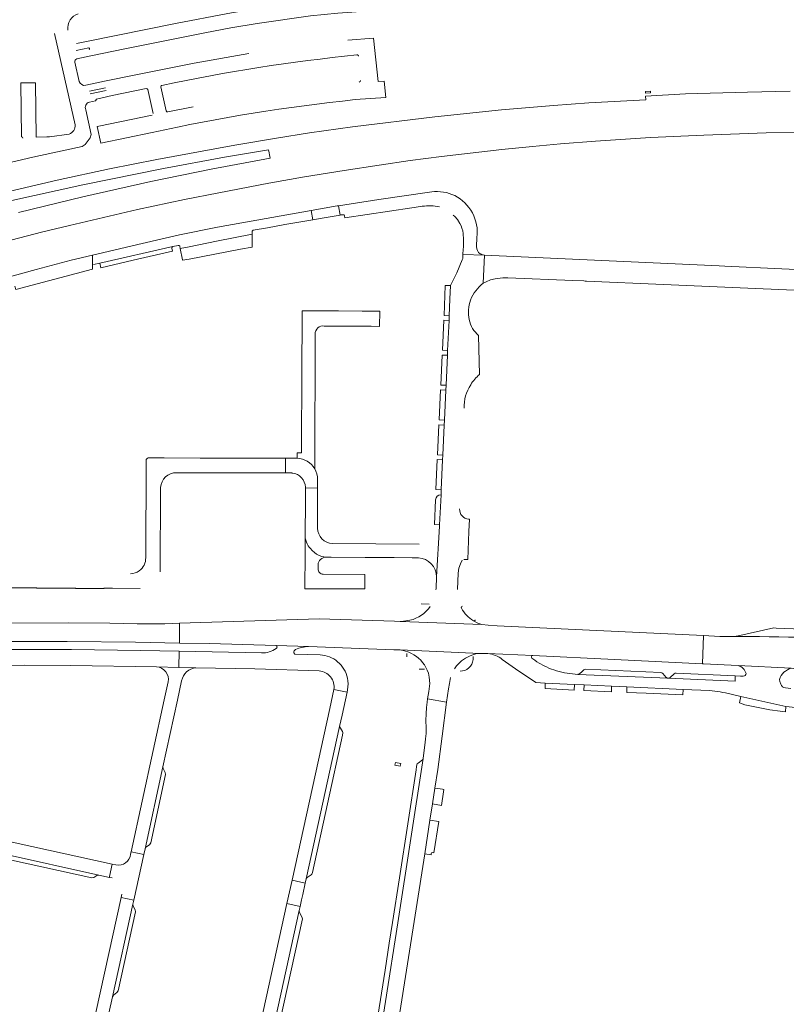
# Model space of a CAD drawing. Header units: metres. Extents: x 166325 to 190320, y 381923 to 404576.
# Tile 295 of 656: x 174184 to 174469, y 387149 to 387516. Entities that reach past the tile are written whole.
import ezdxf

# ---------------------------------------------------------------- set-up
doc = ezdxf.new("R2010")
doc.units = ezdxf.units.M
for name, color, linetype, lineweight in [('B-WE-VH-VERHARDING_ASFALT-GV', 8, 'Continuous', 18), ('B-WE-VH-VERHARDING_BETONSTRAATSTEEN-GV', 8, 'Continuous', 18), ('B-WE-VH-VERHARDING_GESLOTEN-GV', 8, 'Continuous', 18), ('B-WE-VH-VERHARDING_HALFVERHARDING-GV', 8, 'Continuous', 18), ('B-WE-VH-VERHARDING_STRAATBAKSTEEN-GV', 8, 'Continuous', 18), ('X-XX-AL-TEKENBLAD-T50', 4, 'Continuous', 50)]:
    doc.layers.add(name, color=color, linetype=linetype, lineweight=lineweight)
doc.styles.add('NLCS-ISO-M500-T50', font='NLCS-ISO.ttf', dxfattribs={"height": 2.5})

msp = doc.modelspace()

# ---------------------------------------------------------------- linework, layer by layer
at = {"layer": 'B-WE-VH-VERHARDING_ASFALT-GV'}
for points in [[(174348.412, 387427.1, -0.0854476), (174348.213, 387426.217)], [(174351.244, 387411.252, -0.1285397), (174356.001, 387417.506)], [(174356.001, 387417.506, -0.0953683), (174360.438, 387419.127)], [(174360.438, 387419.127, -0.053271), (174364.213, 387419.542)], [(174350.755, 387403.972, -0.1328209), (174351.244, 387411.252)], [(174352.046, 387400.686, -0.089258), (174350.755, 387403.972)], [(174354.214, 387398.028, -0.0489026), (174352.046, 387400.686)], [(174352.842, 387381.785, -0.0338274), (174354.617, 387383.587)], [(174348.919, 387371.004, -0.1556984), (174351.323, 387379.764)], [(174351.323, 387379.764, -0.0333045), (174352.842, 387381.785)], [(174350.553, 387329.719, -0.3982363), (174347.192, 387333.609)], [(174350.738, 387329.705, -0.0219055), (174350.553, 387329.719)], [(174336.312, 387297.306, -0.1909275), (174328.75, 387292.173)], [(174352.307, 387291.967, -0.1334096), (174347.861, 387296.64)], [(174328.282, 387280.305, -0.1768641), (174334.666, 387274.628)], [(174346.103, 387275.224, -0.1397715), (174351.75, 387279.176)], [(174334.749, 387252.114, -0.0430485), (174334.715, 387249.246)]]:
    msp.add_lwpolyline(points, format="xyb", dxfattribs=at)
at = {"layer": 'B-WE-VH-VERHARDING_ASFALT-GV', "flags": 128}
for points in [[(174356.001, 387417.506), (174356.403, 387427.963), (174348.461, 387428.14), (174348.412, 387427.1)], [(174548.515, 387418.972), (174548.524, 387419.154), (174466.944, 387422.895), (174445.768, 387423.865), (174443.672, 387423.961), (174356.403, 387427.963), (174356.001, 387417.506)], [(174348.213, 387426.217), (174346.17, 387421.33), (174345.24, 387419.34), (174343.86, 387416.62), (174343.63, 387411.601), (174343.347, 387405.424), (174343.264, 387403.634), (174342.754, 387392.502), (174342.671, 387390.697), (174342.159, 387379.531), (174342.077, 387377.743), (174341.565, 387366.566), (174341.482, 387364.764), (174340.97, 387353.607), (174340.888, 387351.824), (174340.376, 387340.646), (174340.294, 387338.86), (174339.781, 387327.674), (174339.759, 387327.197), (174338.6, 387308.3), (174338.465, 387303.997), (174338.403, 387303.487)], [(174364.213, 387419.542), (174365.122, 387419.523), (174389.255, 387418.506), (174393.312, 387418.335), (174393.896, 387418.31), (174394.34, 387418.291), (174423.022, 387417.082), (174499.975, 387413.628), (174548.148, 387411.263), (174548.515, 387418.972)], [(174354.617, 387383.587), (174354.214, 387398.028)], [(174348.758, 387314.778), (174350.231, 387314.731), (174350.694, 387325.173), (174350.894, 387329.706), (174350.738, 387329.705)], [(174346.382, 387303.549), (174346.696, 387309.673), (174346.96, 387311.593), (174347.487, 387313.201), (174348.202, 387314.464)], [(174243.091, 387291.113), (174237.628, 387290.88), (174227.401, 387290.847), (174217.208, 387291.108), (174201.976, 387291.199), (174180.775, 387291.107), (174171.057, 387291.065), (174151.017, 387290.977), (174139.794, 387291.047), (174129.773, 387291.856), (174057.776, 387291.194), (174058.138, 387285.428), (174088.867, 387285.698)], [(174328.75, 387292.173), (174327.243, 387291.9), (174325.4, 387291.754), (174355.515, 387290.625), (174354.007, 387291.106), (174352.307, 387291.967)], [(174089.432, 387284.961), (174058.259, 387283.471), (174058.465, 387279.645), (174060.565, 387280.044), (174080.935, 387281.111), (174094.629, 387281.739), (174100.595, 387281.988), (174126.994, 387283.162), (174152.443, 387283.941), (174177.879, 387284.259), (174201.325, 387284.3), (174226.733, 387283.996), (174243.093, 387283.71), (174243.091, 387291.113)], [(174447.748, 387286.139), (174443.934, 387286.18), (174437.869, 387286.466), (174437.488, 387275.971), (174437.892, 387275.951), (174450.706, 387275.307), (174470.466, 387274.315), (174472.736, 387273.951), (174490.322, 387270.472), (174491.23, 387270.384), (174507.36, 387268.816), (174551.873, 387264.226), (174554.147, 387263.714), (174595.76, 387260.016), (174596.759, 387264.598), (174594.702, 387264.956), (174591.732, 387265.487)], [(174351.75, 387279.176), (174353.202, 387279.678), (174354.9, 387279.861), (174325.075, 387281.117), (174326.705, 387280.816), (174328.282, 387280.305)], [(174334.666, 387274.628), (174335.209, 387273.654), (174335.649, 387272.545), (174335.806, 387271.69), (174335.92, 387271.067), (174336.096, 387268.681), (174335.79, 387265.702), (174335.327, 387262.896), (174342.312, 387261.722), (174343.104, 387266.679), (174343.443, 387268.612), (174343.797, 387270.883)], [(174334.244, 387205.355), (174336.186, 387217.858), (174337.134, 387223.848), (174337.997, 387229.723), (174338.001, 387229.751), (174339.086, 387236.696), (174340.741, 387249.07), (174342.312, 387261.722), (174335.327, 387262.896), (174335.114, 387261.667), (174334.869, 387259.749), (174334.72, 387257.391), (174334.653, 387254.838), (174334.749, 387252.114)], [(174334.715, 387249.246), (174334.542, 387247.981), (174334.406, 387246.886), (174333.705, 387240.703), (174324.291, 387179.595), (174310.52, 387091.929), (174310.413, 387091.329), (174316.207, 387090.312), (174316.464, 387091.848), (174318.695, 387105.955), (174322.242, 387128.604), (174323.051, 387133.805), (174323.39, 387135.873), (174324.649, 387143.983), (174334.242, 387205.344), (174334.244, 387205.355)]]:
    msp.add_lwpolyline(points, dxfattribs=at)
msp.add_lwpolyline([(174437.869, 387286.466), (174361.17, 387290.09), (174357.837, 387290.405), (174355.515, 387290.625), (174325.4, 387291.754), (174325.147, 387291.748), (174323.039, 387291.824), (174294.96, 387292.661), (174243.091, 387291.113), (174243.093, 387283.71), (174254.197, 387283.476), (174278.995, 387282.791), (174291.015, 387282.416), (174322.73, 387281.206), (174325.075, 387281.117), (174354.9, 387279.861), (174357.222, 387279.783), (174357.513, 387279.773), (174357.686, 387279.765), (174374.387, 387279.026), (174404.805, 387277.612), (174437.488, 387275.971)], close=True, dxfattribs=at)
at = {"layer": 'B-WE-VH-VERHARDING_BETONSTRAATSTEEN-GV', "flags": 128}
for points in [[(174336.827, 387451.493), (174336.05, 387451.38), (174317.18, 387448.63), (174302.247, 387446.308), (174302.862, 387442.831), (174303.11, 387442.873), (174303.918, 387442.995)], [(174304.46, 387442.6), (174304.584, 387441.856), (174329.402, 387445.508)], [(174329.402, 387445.508), (174330.309, 387445.641), (174333.288, 387446.11)], [(174270.503, 387437.179), (174275.797, 387438.128), (174282.259, 387439.278), (174292.692, 387441.095), (174292.096, 387444.549), (174271.8, 387441.01), (174257.2, 387438.3), (174243.15, 387435.48), (174229.2, 387432.33), (174210.743, 387427.916), (174210.77, 387423.982)], [(174344.836, 387442.86), (174345.401, 387442.316), (174346.373, 387441.165), (174347.28, 387439.758)], [(174243.254, 387431.178), (174243.404, 387430.444), (174246.66, 387431.093), (174256.835, 387433.121), (174270.087, 387435.763)], [(174270.087, 387435.763), (174270.071, 387436.681)], [(174353.506, 387431.127), (174353.65, 387434.515)], [(174211.133, 387424.448), (174213.47, 387424.995), (174240.655, 387431.114), (174242.642, 387431.577)], [(174240.655, 387431.114), (174213.47, 387424.995), (174213.886, 387423.196), (174225.895, 387426.09), (174240.54, 387429.452)], [(174181.955, 387416.379), (174182.241, 387415.23), (174210.779, 387422.669), (174210.77, 387423.982), (174210.743, 387427.916), (174202.9, 387426.04), (174189.83, 387422.63), (174177.76, 387419.29), (174153.451, 387412.239), (174152.375, 387411.948), (174151.784, 387411.782)], [(174240.54, 387429.452), (174240.321, 387430.536)], [(174348.56, 387430.22), (174348.461, 387428.14), (174356.403, 387427.963)], [(174296.93, 387401.59), (174314.285, 387401.48), (174317.45, 387401.46), (174317.53, 387407.12), (174315.973, 387407.128), (174314.314, 387407.137), (174311.003, 387407.154), (174302.25, 387407.2), (174299.675, 387407.215), (174297.1, 387407.23), (174295.24, 387407.25), (174288.7, 387407.28), (174288.72, 387405.82), (174288.642, 387395.645), (174288.63, 387394.03), (174288.516, 387371.586), (174288.505, 387369.343), (174288.442, 387358.046), (174288.414, 387354.452), (174286.841, 387354.443), (174286.856, 387352.407)], [(174293.354, 387348.501), (174293.509, 387398.591)], [(174230.748, 387351.89), (174230.744, 387351.076), (174230.718, 387346.101), (174230.686, 387340.13), (174230.709, 387338.636), (174230.629, 387327.655), (174230.634, 387326.357), (174230.572, 387315.421)], [(174282.469, 387346.949), (174282.476, 387352.391), (174278.934, 387352.431), (174265.564, 387352.466), (174263.674, 387352.472), (174252.73, 387352.505), (174250.832, 387352.503), (174237.455, 387352.534), (174231.76, 387352.563)], [(174286.856, 387352.407), (174282.786, 387352.388), (174282.476, 387352.391), (174282.469, 387346.949), (174284.243, 387346.945), (174284.622, 387346.944)], [(174241.992, 387347.043), (174282.469, 387346.949)], [(174289.903, 387341.624), (174289.903, 387341.351), (174294.451, 387341.359), (174294.451, 387344.448), (174294.451, 387344.499)], [(174235.877, 387310.22), (174236.102, 387341.226), (174236.104, 387341.483)], [(174294.452, 387326.442), (174294.451, 387341.359), (174289.903, 387341.351), (174289.909, 387330.717), (174289.868, 387329.355), (174289.86, 387322.699)], [(174338.255, 387336.95), (174337.841, 387327.789), (174339.781, 387327.674), (174340.294, 387338.86)], [(174172.465, 387328.246), (174172.448, 387317.302), (174172.412, 387315.684), (174172.418, 387304.738), (174172.414, 387303.956), (174175.739, 387303.94), (174176.228, 387304.497), (174177.469, 387304.477), (174177.684, 387304.254), (174185.812, 387304.185), (174186.036, 387304.24), (174189.824, 387304.22)], [(174338.6, 387308.3), (174339.759, 387327.197)], [(174289.86, 387322.699), (174289.855, 387318.403), (174289.865, 387317.037), (174289.731, 387303.845), (174307.488, 387303.887), (174311.998, 387303.86), (174312.028, 387309.152)], [(174297.577, 387315.616), (174296.021, 387315.866), (174294.966, 387316.246), (174294.077, 387316.772), (174293.234, 387317.381), (174292.451, 387318.061), (174291.736, 387318.803), (174291.159, 387319.512)], [(174291.159, 387319.512), (174291.736, 387318.803), (174292.451, 387318.061), (174293.234, 387317.381), (174294.077, 387316.772), (174294.966, 387316.246), (174296.021, 387315.866), (174297.577, 387315.616), (174299.467, 387315.605), (174312.131, 387315.535), (174322.915, 387315.462), (174329.581, 387315.435), (174331.419, 387315.406), (174331.909, 387315.398)], [(174332.228, 387320.496), (174299.993, 387320.692)], [(174294.583, 387311.336), (174294.597, 387312.657), (174294.598, 387312.793)], [(174312.028, 387309.152), (174296.551, 387309.308)], [(174190.094, 387304.15), (174200.563, 387304.089)], [(174200.814, 387304.16), (174204.337, 387304.13)], [(174204.622, 387304.025), (174215.032, 387304.02)], [(174215.312, 387304.1), (174217.923, 387304.12)], [(174218.162, 387304.062), (174228.49, 387303.965)], [(174481.083, 387288.628), (174464.888, 387289.263), (174463.966, 387289.299), (174451.33, 387286.562), (174449.922, 387286.306), (174447.748, 387286.139)], [(174273.628, 387279.994), (174243.04, 387280.687), (174242.85, 387274.66), (174249.24, 387274.502), (174271.072, 387274.052), (174295.001, 387273.3)], [(174291.015, 387282.416), (174278.995, 387282.791)], [(174295.383, 387279.299), (174286.02, 387279.616), (174285.553, 387280.012)], [(174374.387, 387279.026), (174357.686, 387279.765)], [(174363.041, 387277.541), (174368.022, 387274.149), (174375.511, 387269.017), (174379.034, 387268.825), (174389.868, 387268.334), (174393.462, 387268.162), (174403.658, 387267.677), (174409.381, 387267.394), (174430.236, 387266.477), (174440.061, 387265.998), (174441.078, 387265.91), (174442.062, 387265.822), (174443.052, 387265.694), (174444.045, 387265.541), (174445.026, 387265.351), (174446.006, 387265.129), (174451.713, 387263.821), (174468.497, 387260.037), (174485.267, 387258.378)], [(174391.151, 387272.051), (174391.13, 387272.047), (174387.171, 387272.432), (174386.192, 387272.623), (174385.202, 387272.848), (174384.175, 387273.057), (174383.205, 387273.357), (174382.264, 387273.681), (174381.306, 387274.012), (174380.337, 387274.395), (174379.491, 387274.851), (174378.573, 387275.257), (174376.803, 387276.184), (174375.926, 387276.716), (174375.1, 387277.288), (174374.067, 387278.024)], [(174393.383, 387273.718), (174393.355, 387273.691), (174392.641, 387273.023), (174391.895, 387272.32)], [(174422.013, 387272.709), (174421.963, 387272.71), (174394.074, 387273.945)], [(174466.547, 387268.414), (174466.539, 387268.44), (174466.243, 387269.394), (174466.143, 387270.162), (174466.323, 387270.916), (174466.712, 387271.616), (174467.187, 387272.231), (174467.748, 387272.807), (174468.337, 387273.292), (174469.022, 387273.724), (174469.738, 387274.052), (174470.466, 387274.315), (174450.706, 387275.307)], [(174391.167, 387272.067), (174391.151, 387272.051)], [(174452.637, 387271.385), (174452.613, 387271.385), (174451.614, 387271.421), (174449.654, 387271.499), (174449.574, 387269.526), (174424.766, 387270.576), (174424.751, 387270.598), (174391.151, 387272.051)], [(174391.151, 387272.051), (174424.751, 387270.598)], [(174424.075, 387270.876), (174424.029, 387270.92), (174422.706, 387272.371)], [(174453.649, 387272.39), (174453.65, 387272.37)], [(174300.51, 387266.437), (174305.37, 387265.473), (174305.553, 387266.317)], [(174470.284, 387266.781), (174468.27, 387267.01)], [(174303.741, 387250.815), (174302.59, 387252.653), (174290.202, 387195.969)], [(174292.41, 387197.999), (174292.479, 387198.314), (174303.709, 387249.47)], [(174303.709, 387249.47), (174303.862, 387250.286)], [(174310.52, 387091.929), (174324.291, 387179.595), (174333.705, 387240.703)], [(174333.466, 387240.31), (174331.745, 387239.017)], [(174331.319, 387238.38), (174331.225, 387237.771), (174331.028, 387236.494), (174324.829, 387196.37), (174322.266, 387179.777), (174321.06, 387172.081), (174319.484, 387162.021), (174316.445, 387142.628), (174308.99, 387095.054)], [(174120.944, 387222.831), (174120.114, 387218.148), (174120.059, 387217.835), (174120.576, 387217.749), (174123.55, 387217.13), (174169.669, 387206.982), (174177.577, 387205.252), (174213.186, 387197.429), (174217.042, 387196.569), (174217.111, 387196.895), (174218.091, 387201.487), (174122.15, 387222.545)], [(174221.674, 387190.342), (174221.405, 387189.119), (174226.108, 387188.058), (174229.845, 387205.083)], [(174229.845, 387205.083), (174225.154, 387206.084), (174224.933, 387205.146)], [(174219.496, 387201.179), (174218.091, 387201.487), (174217.111, 387196.895), (174217.042, 387196.569), (174218.084, 387196.337)], [(174290.602, 387196.524), (174292.056, 387197.544)]]:
    msp.add_lwpolyline(points, dxfattribs=at)
at = {"layer": 'B-WE-VH-VERHARDING_BETONSTRAATSTEEN-GV'}
for points in [[(174345.384, 387450.082, 0.1424352), (174336.827, 387451.493)], [(174351.947, 387443.665, 0.1460715), (174345.384, 387450.082)], [(174333.288, 387446.11, -0.091787), (174339.78, 387445.876)], [(174303.918, 387442.995, -0.4029539), (174304.46, 387442.6)], [(174353.65, 387434.515, 0.1550799), (174351.947, 387443.665)], [(174347.28, 387439.758, -0.1092589), (174348.49, 387436.009)], [(174270.071, 387436.681, -0.4441612), (174270.503, 387437.179)], [(174348.49, 387436.009, -0.0497485), (174348.56, 387430.22)], [(174240.321, 387430.536, -0.4081362), (174240.655, 387431.114)], [(174242.642, 387431.577, -0.4316308), (174243.254, 387431.178)], [(174354.866, 387428.465, -0.2627388), (174353.506, 387431.127)], [(174356.403, 387427.963, -0.1351491), (174354.866, 387428.465)], [(174293.509, 387398.591, -0.4485026), (174296.93, 387401.59)], [(174231.76, 387352.563, 0.3052627), (174230.748, 387351.89)], [(174293.354, 387348.501, 0.253936), (174286.856, 387352.407)], [(174236.104, 387341.483, -0.4135087), (174241.992, 387347.043)], [(174284.622, 387346.944, -0.0381125), (174285.029, 387346.914)], [(174285.029, 387346.914, -0.3734789), (174289.903, 387341.624)], [(174294.451, 387344.499, 0.1327121), (174293.354, 387348.501)], [(174340.294, 387338.86, 0.4069099), (174338.255, 387336.95)], [(174299.993, 387320.692, -0.4058787), (174294.452, 387326.442)], [(174289.86, 387322.699, 0.0892956), (174290.935, 387319.866)], [(174290.935, 387319.866, 0.0212432), (174291.159, 387319.512)], [(174230.572, 387315.421, -0.2394319), (174228.148, 387310.577)], [(174294.598, 387312.793, -0.4100344), (174297.577, 387315.616)], [(174331.909, 387315.398, -0.3999153), (174338.6, 387308.3)], [(174228.148, 387310.577, -0.1460423), (174224.925, 387309.414)], [(174296.551, 387309.308, -0.4287504), (174294.583, 387311.336)], [(174189.824, 387304.22, -0.1182521), (174190.094, 387304.15)], [(174200.563, 387304.089, -0.1385042), (174200.814, 387304.16)], [(174204.337, 387304.13, -0.1707335), (174204.622, 387304.025)], [(174215.032, 387304.02, -0.1349067), (174215.312, 387304.1)], [(174217.923, 387304.12, -0.1173515), (174218.162, 387304.062)], [(174447.748, 387286.139, -0.0127296), (174505.708, 387284.592)], [(174279.06, 387281.654, -0.1584061), (174273.628, 387279.994)], [(174278.995, 387282.791, -0.6042079), (174279.06, 387281.654)], [(174285.553, 387280.012, -0.338591), (174286.266, 387281.324)], [(174286.266, 387281.324, -0.0828142), (174291.015, 387282.416)], [(174301.879, 387276.75, 0.1640283), (174295.383, 387279.299)], [(174357.686, 387279.765, -0.1696225), (174363.041, 387277.541)], [(174374.067, 387278.024, -0.7079418), (174374.387, 387279.026)], [(174295.001, 387273.3, -0.4427213), (174300.51, 387266.437)], [(174305.52, 387270.676, 0.1671797), (174301.879, 387276.75)], [(174394.074, 387273.945, 0.1832661), (174393.383, 387273.718)], [(174450.706, 387275.307, -0.2838955), (174453.649, 387272.39)], [(174305.553, 387266.317, 0.1002518), (174305.52, 387270.676)], [(174391.895, 387272.32, -0.1927711), (174391.167, 387272.067)], [(174422.706, 387272.371, 0.1907894), (174422.013, 387272.709)], [(174424.751, 387270.598, -0.1658649), (174424.075, 387270.876)], [(174453.65, 387272.37, -0.3980746), (174452.637, 387271.385)], [(174468.27, 387267.01, -0.304387), (174466.547, 387268.414)], [(174303.862, 387250.286, 0.1472022), (174303.741, 387250.815)], [(174333.705, 387240.703, -0.1451631), (174333.466, 387240.31)], [(174331.745, 387239.017, 0.1513971), (174331.319, 387238.38)], [(174224.933, 387205.146, -0.4345169), (174219.496, 387201.179)], [(174290.202, 387195.969, -0.1724977), (174290.602, 387196.524)], [(174292.056, 387197.544, 0.1434012), (174292.41, 387197.999)]]:
    msp.add_lwpolyline(points, format="xyb", dxfattribs=at)
at = {"layer": 'B-WE-VH-VERHARDING_BETONSTRAATSTEEN-GV', "flags": 128}
for points in [[(174302.247, 387446.308), (174301.68, 387446.22), (174292.096, 387444.549), (174292.692, 387441.095), (174296.13, 387441.7), (174302.862, 387442.831)], [(174265.809, 387430.154), (174270.052, 387430.956), (174270.059, 387432.272), (174270.087, 387435.763), (174256.835, 387433.121), (174246.66, 387431.093), (174243.404, 387430.444), (174244.21, 387426.221), (174244.253, 387426.046), (174246.751, 387426.481)], [(174343.86, 387416.62), (174341.873, 387416.688), (174341.416, 387405.522), (174343.347, 387405.424), (174343.63, 387411.601)], [(174343.264, 387403.634), (174341.303, 387403.732), (174340.795, 387392.586), (174342.754, 387392.502)], [(174342.671, 387390.697), (174340.705, 387390.787), (174340.199, 387379.644), (174342.159, 387379.531)], [(174342.077, 387377.743), (174340.125, 387377.824), (174339.617, 387366.691), (174341.565, 387366.566)], [(174341.482, 387364.764), (174339.535, 387364.85), (174339.005, 387353.727), (174340.97, 387353.607)], [(174340.888, 387351.824), (174338.92, 387351.905), (174338.42, 387340.763), (174340.376, 387340.646)], [(174243.04, 387280.687), (174228.594, 387280.977), (174202.998, 387281.341), (174175.815, 387281.312), (174175.881, 387275.35), (174180.63, 387275.39), (174185.381, 387275.421), (174202.699, 387275.385), (174234.54, 387274.865), (174242.85, 387274.66)], [(174389.868, 387268.334), (174379.034, 387268.825), (174378.949, 387266.818), (174389.764, 387266.22)], [(174403.658, 387267.677), (174393.462, 387268.162), (174393.372, 387266.026), (174403.593, 387265.55)], [(174430.236, 387266.477), (174409.381, 387267.394), (174409.293, 387265.361), (174416.526, 387265.038), (174430.158, 387264.386)], [(174451.713, 387263.821), (174451.238, 387261.436), (174453.206, 387260.678), (174462.484, 387258.846), (174466.371, 387258.379), (174468.311, 387258.144), (174468.497, 387260.037)], [(174237.023, 387237.027), (174236.943, 387237.684), (174230.294, 387207.207), (174230.647, 387207.783), (174231.976, 387208.71), (174232.403, 387209.37), (174237.958, 387234.865), (174237.82, 387235.609)], [(174341.177, 387228.41), (174341.285, 387229.22), (174340.824, 387229.313), (174339.99, 387229.454), (174337.997, 387229.723), (174337.134, 387223.848), (174340.501, 387223.312)], [(174339.533, 387217.316), (174336.186, 387217.858), (174334.244, 387205.355), (174336.6, 387204.992), (174336.643, 387205.311), (174336.757, 387205.684), (174337.226, 387205.769), (174337.649, 387205.724)], [(174177.577, 387205.252), (174178.229, 387204.781), (174178.931, 387203.637), (174179.555, 387203.169), (174210.516, 387196.405), (174211.282, 387196.552), (174212.407, 387197.291), (174213.186, 387197.429)], [(174289.856, 387194.39), (174284.947, 387195.457), (174283.05, 387186.805), (174287.949, 387185.689), (174288.227, 387186.959), (174288.496, 387188.187), (174288.928, 387190.158)], [(174225.837, 387185.878), (174225.788, 387186.602), (174218.18, 387152.167), (174218.53, 387152.763), (174219.88, 387153.685), (174220.311, 387154.338), (174226.794, 387183.742), (174226.641, 387184.502)], [(174288.771, 387181.13), (174288.622, 387181.88), (174287.675, 387183.521), (174287.619, 387184.185), (174273.962, 387122.022), (174274.311, 387122.599), (174275.845, 387123.651), (174276.245, 387124.207), (174276.302, 387124.286)]]:
    msp.add_lwpolyline(points, close=True, dxfattribs=at)
at = {"layer": 'B-WE-VH-VERHARDING_GESLOTEN-GV', "flags": 128}
msp.add_lwpolyline([(174418.087, 387488.894), (174416.245, 387488.801), (174416.284, 387488.175), (174418.142, 387488.273)], close=True, dxfattribs=at)
at = {"layer": 'B-WE-VH-VERHARDING_HALFVERHARDING-GV', "flags": 128}
for points in [[(174470.005, 387488.932), (174454.225, 387488.557), (174431.174, 387487.975), (174416.349, 387487.101), (174416.436, 387485.695), (174395.195, 387484.524), (174382.133, 387483.607), (174362.814, 387481.987), (174337.992, 387479.413), (174307.432, 387475.64), (174291.426, 387473.442), (174279.118, 387471.462), (174263.679, 387468.849), (174234.718, 387463.562), (174217.117, 387460.032), (174197.689, 387455.817), (174171.682, 387449.733)], [(174169.455, 387430.653), (174191.864, 387436.47), (174202.195, 387439.015), (174227.549, 387444.884), (174244.978, 387448.61), (174257.703, 387451.177), (174276.358, 387454.699), (174289.61, 387457.044), (174304.329, 387459.465), (174317.294, 387461.45), (174328.816, 387463.097), (174340.498, 387464.617), (174362.958, 387467.236), (174374.248, 387468.382), (174384.665, 387469.337), (174397.685, 387470.388), (174418.098, 387471.662), (174437.951, 387472.588), (174461.16, 387473.384), (174475.631, 387473.639)], [(174179.744, 387448.027), (174207.167, 387454.108), (174237.111, 387460.214), (174259.891, 387464.387), (174276.196, 387467.168), (174276.399, 387466.01), (174276.534, 387465.221), (174276.748, 387463.97), (174254.937, 387459.943), (174232.409, 387455.377), (174207.126, 387449.681), (174183.284, 387443.829)]]:
    msp.add_lwpolyline(points, dxfattribs=at)
at = {"layer": 'B-WE-VH-VERHARDING_STRAATBAKSTEEN-GV', "flags": 128}
for points in [[(174313.346, 387527.294), (174312.376, 387527.062), (174294.932, 387522.893), (174293.134, 387522.616), (174281.039, 387520.988), (174271.019, 387519.535), (174261.041, 387517.821), (174241.599, 387514.027), (174209.106, 387507.48), (174204.88, 387506.628)], [(174204.898, 387500.92), (174210.194, 387502.025), (174222.817, 387504.66), (174252.517, 387510.648), (174262.157, 387512.485), (174271.929, 387514.14), (174291.8, 387516.91), (174301.899, 387517.943), (174344.822, 387521.078), (174344.398, 387526.685), (174316.68, 387527.418)], [(174196.695, 387510.414), (174204.336, 387476.426)], [(174315.236, 387508.689), (174305.614, 387507.834)], [(174308.407, 387485.782), (174319.831, 387486.54), (174319.174, 387492.663), (174316.976, 387492.539), (174315.236, 387508.689)], [(174204.646, 387504.03), (174209.361, 387504.994)], [(174268.925, 387502.957), (174248.524, 387499.292), (174226.845, 387495.026), (174215.243, 387492.602), (174208.283, 387491.1)], [(174205.834, 387492.573), (174204.225, 387499.752)], [(174202.061, 387472.988), (174194.754, 387471.976), (174194.532, 387471.96), (174193.796, 387471.905), (174189.855, 387471.875), (174189.605, 387492.034), (174184.1, 387491.997), (174184.432, 387471.966)], [(174209.629, 387484.889), (174211.911, 387485.376), (174212.317, 387486.005), (174218.06, 387487.266), (174230.68, 387489.898)], [(174209.665, 387488.923), (174215.598, 387490.189)], [(174231.283, 387489.527), (174233.298, 387480.637)], [(174238.17, 387481.589), (174236.194, 387490.486)], [(174215.811, 387489.202), (174209.926, 387487.954)], [(174168.049, 387470.568), (174163.425, 387470.459), (174163.569, 387458.57), (174188.558, 387464.337), (174196.063, 387465.954), (174206.997, 387468.309), (174208.095, 387469.128), (174209.956, 387471.547), (174210.276, 387472.832), (174208.244, 387482.012)], [(174248.212, 387483.051), (174238.768, 387481.205)], [(174232.899, 387480.045), (174213.137, 387475.942), (174212.554, 387475.814), (174213.841, 387469.612), (174232.971, 387473.578)], [(174335.886, 387298.172), (174332.886, 387298.33)], [(174327.606, 387279.827), (174327.555, 387278.535)], [(174352.183, 387277.541), (174352.26, 387278.631)], [(174249.24, 387274.502), (174242.85, 387274.66), (174234.54, 387274.865)], [(174332.19, 387273.977), (174334.21, 387273.924)], [(174346.103, 387275.224), (174345.339, 387274.048)], [(174242.33, 387262.411), (174243.913, 387269.68)], [(174424.766, 387270.576), (174449.574, 387269.526), (174449.654, 387271.499)], [(174426.949, 387272.249), (174426.941, 387272.254), (174425.469, 387270.881)], [(174449.654, 387271.499), (174427.662, 387272.51)], [(174238.905, 387269.225), (174237.448, 387262.537), (174225.154, 387206.084), (174229.845, 387205.083), (174230.294, 387207.207), (174236.943, 387237.684), (174242.33, 387262.411)], [(174287.619, 387184.185), (174287.949, 387185.689), (174283.05, 387186.805), (174267.673, 387116.676), (174265.643, 387107.417)], [(174269.88, 387103.408), (174269.997, 387103.942), (174272.201, 387113.993), (174272.686, 387116.206), (174272.893, 387117.151), (174273.962, 387122.022), (174287.619, 387184.185)]]:
    msp.add_lwpolyline(points, dxfattribs=at)
at = {"layer": 'B-WE-VH-VERHARDING_STRAATBAKSTEEN-GV'}
for points in [[(174201.64, 387511.55, -0.1839249), (174202.452, 387515.399)], [(174202.452, 387515.399, -0.1758869), (174205.453, 387517.684)], [(174209.361, 387504.994, -0.6017313), (174209.54, 387504.431)], [(174204.225, 387499.752, -0.3823115), (174204.898, 387500.92)], [(174236.59, 387491.085, -0.0269587), (174309.018, 387502.407)], [(174309.018, 387502.407, -0.4522516), (174309.634, 387501.962)], [(174208.283, 387491.1, -0.3929744), (174205.834, 387492.573)], [(174230.68, 387489.898, -0.4111601), (174231.283, 387489.527)], [(174236.194, 387490.486, -0.4229307), (174236.59, 387491.085)], [(174310.33, 387492.828, -0.4065551), (174309.869, 387492.305)], [(174232.971, 387473.578, -0.0277079), (174308.407, 387485.782)], [(174208.244, 387482.012, -0.4419779), (174209.629, 387484.889)], [(174238.768, 387481.205, -0.4012513), (174238.17, 387481.589)], [(174204.336, 387476.426, -0.3425046), (174202.061, 387472.988)], [(174184.432, 387471.966, -0.3332182), (174184.839, 387471.486)], [(174348.232, 387297.354, 0.4580969), (174347.861, 387296.64)], [(174352.307, 387291.967, 0.5201746), (174353.029, 387292.378)], [(174347.364, 387273.286, 0.4091033), (174352.183, 387277.541)], [(174234.54, 387274.865, -0.4506545), (174238.905, 387269.225)], [(174243.913, 387269.68, -0.3369192), (174249.24, 387274.502)], [(174425.469, 387270.881, -0.1689293), (174424.766, 387270.576)], [(174427.662, 387272.51, 0.2103575), (174426.949, 387272.249)]]:
    msp.add_lwpolyline(points, format="xyb", dxfattribs=at)
at = {"layer": 'B-WE-VH-VERHARDING_STRAATBAKSTEEN-GV', "flags": 128}
for points in [[(174302.59, 387252.653), (174303.518, 387256.929), (174305.37, 387265.473), (174300.51, 387266.437), (174298.967, 387259.401), (174284.947, 387195.457), (174289.856, 387194.39), (174290.202, 387195.969)], [(174325.365, 387238.898), (174323.398, 387239.326), (174323.145, 387238.293), (174325.112, 387237.865)], [(174225.788, 387186.602), (174226.108, 387188.058), (174221.405, 387189.119), (174209.001, 387132.757), (174213.685, 387131.713), (174218.18, 387152.167)]]:
    msp.add_lwpolyline(points, close=True, dxfattribs=at)

# ---------------------------------------------------------------- next in the draw order: texts
at = {"layer": 'X-XX-AL-TEKENBLAD-T50', "insert": (172948.061, 387304.032), "char_height": 250, "attachment_point": 7, "style": 'NLCS-ISO-M500-T50', "bg_fill": 3, "box_fill_scale": 1, "bg_fill_color": 256, "bg_fill_transparency": 0}
msp.add_mtext('Helmond', dxfattribs=at)

doc.saveas('drawing.dxf')
